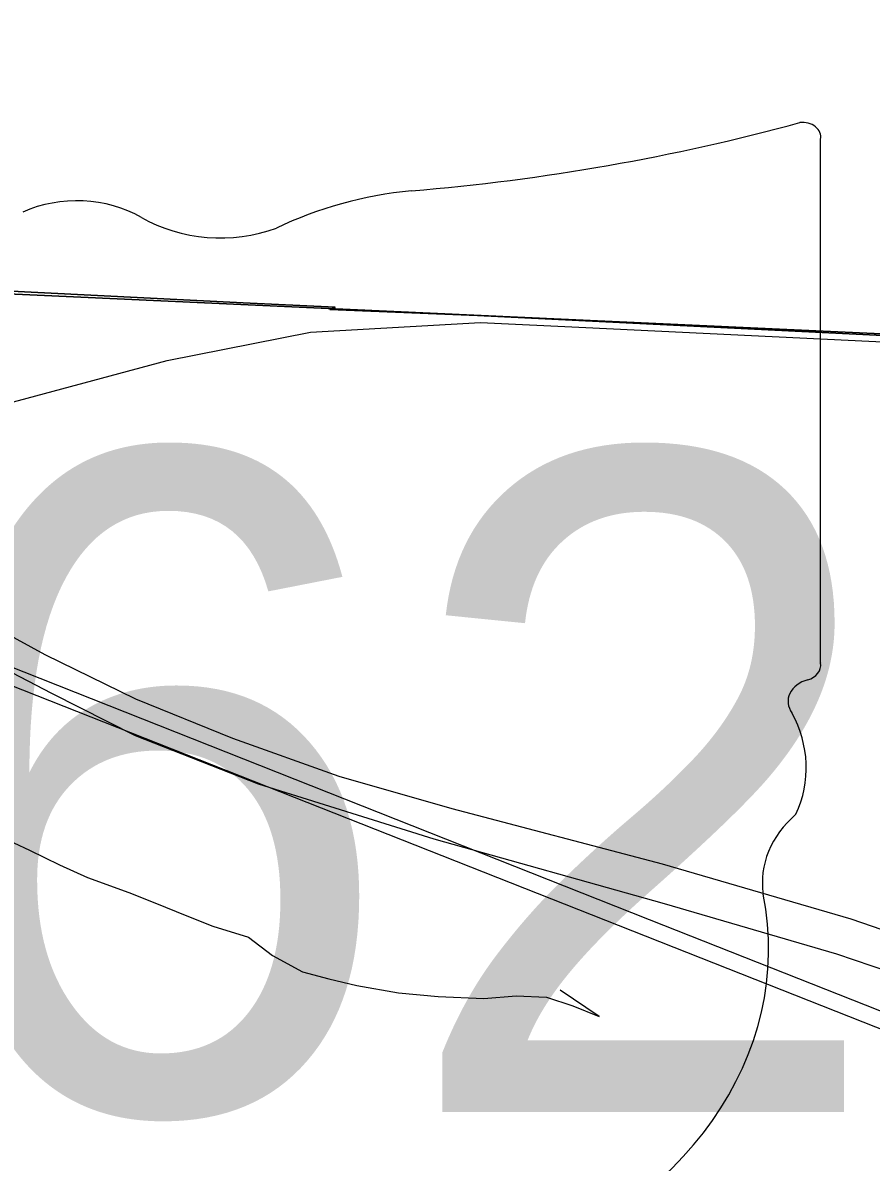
# Model space of a CAD drawing. Extents: x 0 to 34, y -3.9 to 26.2.
# Drawn here: x 2.4202 to 2.5898, y 15.1835 to 15.4112 of the extents above; entities that cross this region are included whole.
import ezdxf

# ---------------------------------------------------------------- set-up
doc = ezdxf.new("R2010")
doc.units = 0
for name, color, linetype in [('GM_X_County_Road', 7, 'Continuous'), ('GM_X_Interchange_Ramps', 7, 'Continuous'), ('GM_X_Minor_River', 7, 'Continuous'), ('GM_X_Rail_Line', 7, 'Continuous'), ('GM_X_State_Route', 7, 'Continuous'), ('GM_X_State_Shield', 7, 'Continuous')]:
    doc.layers.add(name, color=color, linetype=linetype)

msp = doc.modelspace()

# ---------------------------------------------------------------- linework, layer by layer
at = {"layer": 'GM_X_County_Road'}
msp.add_lwpolyline([(2.37888, 15.32486), (2.4491, 15.34375), (2.4777, 15.34935), (2.51174, 15.35132), (2.53279, 15.3503), (2.64733, 15.34479)], dxfattribs=at)
at = {"layer": 'GM_X_Interchange_Ramps'}
for points in [[(2.30902, 15.15225), (2.31671, 15.23905), (2.31728, 15.24567), (2.31787, 15.25228), (2.32237, 15.30302), (2.32236, 15.30397), (2.32234, 15.30682), (2.32232, 15.31029), (2.32281, 15.31609), (2.3232, 15.32061), (2.32356, 15.32478), (2.32392, 15.32911), (2.32851, 15.32728), (2.32408, 15.33088), (2.32671, 15.36215), (2.33318, 15.36183), (2.33576, 15.3617), (2.46427, 15.35527), (2.48267, 15.35435), (2.48157, 15.3539), (2.51114, 15.3527), (2.65703, 15.34555)], [(2.65703, 15.34555), (2.51114, 15.3527), (2.48157, 15.3539), (2.48267, 15.35435), (2.46427, 15.35527), (2.33576, 15.3617), (2.33318, 15.36183), (2.32671, 15.36215), (2.32408, 15.33088), (2.32851, 15.32728), (2.32392, 15.32911), (2.32356, 15.32478), (2.3232, 15.32061), (2.32281, 15.31609), (2.32232, 15.31029), (2.32234, 15.30682), (2.32236, 15.30397), (2.32237, 15.30302), (2.31787, 15.25228), (2.31728, 15.24567), (2.31671, 15.23905), (2.30902, 15.15225)]]:
    msp.add_lwpolyline(points, dxfattribs=at)
at = {"layer": 'GM_X_Minor_River'}
for points in [[(2.41523, 15.24877), (2.42158, 15.24584), (2.42754, 15.24293), (2.43315, 15.24042), (2.44139, 15.23742), (2.44662, 15.2353), (2.45298, 15.23275), (2.45822, 15.23064), (2.46535, 15.22844), (2.47015, 15.22482), (2.4761, 15.22153), (2.48137, 15.22017), (2.48701, 15.21879), (2.49532, 15.21731), (2.50327, 15.2166)], [(2.50327, 15.2166), (2.51237, 15.21622), (2.51885, 15.21671), (2.52492, 15.21646), (2.53017, 15.21472), (2.53541, 15.2126), (2.52764, 15.21786)]]:
    msp.add_lwpolyline(points, dxfattribs=at)
at = {"layer": 'GM_X_Rail_Line'}
for points in [[(3.39268, 14.89234), (3.29846, 14.93208), (2.80525, 15.12937), (2.54549, 15.23196), (2.35281, 15.30824), (2.11508, 15.40195), (2.1, 15.40795)], [(2.1, 15.40418), (2.11393, 15.39878), (2.94032, 15.07242), (3.10149, 15.00728), (3.24383, 14.95065), (3.30222, 14.92653), (3.39268, 14.89234)]]:
    msp.add_lwpolyline(points, dxfattribs=at)
at = {"layer": 'GM_X_State_Route'}
for points in [[(2.24934, 15.44418), (2.2608, 15.43348), (2.26869, 15.42526), (2.27922, 15.41407), (2.32488, 15.36121), (2.33903, 15.34684), (2.36718, 15.32171), (2.38746, 15.30693), (2.40567, 15.2953), (2.42464, 15.28499), (2.44273, 15.27611), (2.46214, 15.26822), (2.48342, 15.26065), (2.50601, 15.25418), (2.54802, 15.24315), (2.58577, 15.23213), (2.64386, 15.21216), (2.65189, 15.20929), (2.7654, 15.16326), (2.78854, 15.1543), (2.83526, 15.13588)], [(2.33687, 15.33918), (2.35926, 15.31958), (2.38492, 15.30057), (2.40696, 15.28708), (2.42593, 15.27721), (2.44271, 15.26877), (2.46728, 15.25912), (2.50237, 15.24815), (2.54843, 15.23521), (2.58286, 15.22512), (2.6429, 15.20475), (2.65113, 15.20141), (2.76249, 15.15625), (2.78684, 15.14682), (2.83356, 15.1284), (2.86492, 15.11633), (2.89519, 15.10756), (2.94884, 15.09366)]]:
    msp.add_lwpolyline(points, dxfattribs=at)
at = {"layer": 'GM_X_State_Shield'}
for p, q in [((2.57971, 15.28325), (2.57971, 15.38794)), ((2.57968, 15.28328), (2.57971, 15.28325))]:
    msp.add_line(p, q, dxfattribs=at)
for points in [[(2.1, 16.38503), (2.1, 15.37159), (2.66316, 15.34581), (2.76326, 16.35538)], [(2.1, 15.37159), (2.1, 14.39945), (2.56903, 14.34936), (2.66316, 15.34581)]]:
    msp.add_lwpolyline(points, close=True, dxfattribs=at)
for centre, major_axis, start_param, end_param in [((2.46231, 15.65581), (0.34952, 0), 4.814394, 5.042369), ((2.57606, 15.38837), (0.00367, 0), 6.141152, 7.989035), ((2.43103, 15.35787), (0.02221, 0), 0.950623, 2.079405), ((2.50689, 15.32186), (0.07032, 0), 1.699011, 2.107814), ((2.4597, 15.38959), (0.02672, 0), 4.081561, 5.145723), ((2.5758, 15.28285), (0.00393, 0), 5.05454, 6.418171), ((2.57887, 15.27557), (0.00568, 0), 1.883978, 3.671073), ((2.54274, 15.26233), (0.03409, 0), 5.934695, 6.695948), ((2.59286, 15.23944), (0.0248, 0), 2.387724, 3.262537), ((2.48189, 15.22613), (0.08742, 0), 5.101752, 6.440018)]:
    msp.add_ellipse(centre, major_axis=major_axis, ratio=0.8, start_param=start_param, end_param=end_param, dxfattribs=at)

# ---------------------------------------------------------------- texts
msp.add_text('562', height=0.131836, dxfattribs=at).set_placement((2.29912, 15.19353))

doc.saveas('drawing.dxf')
